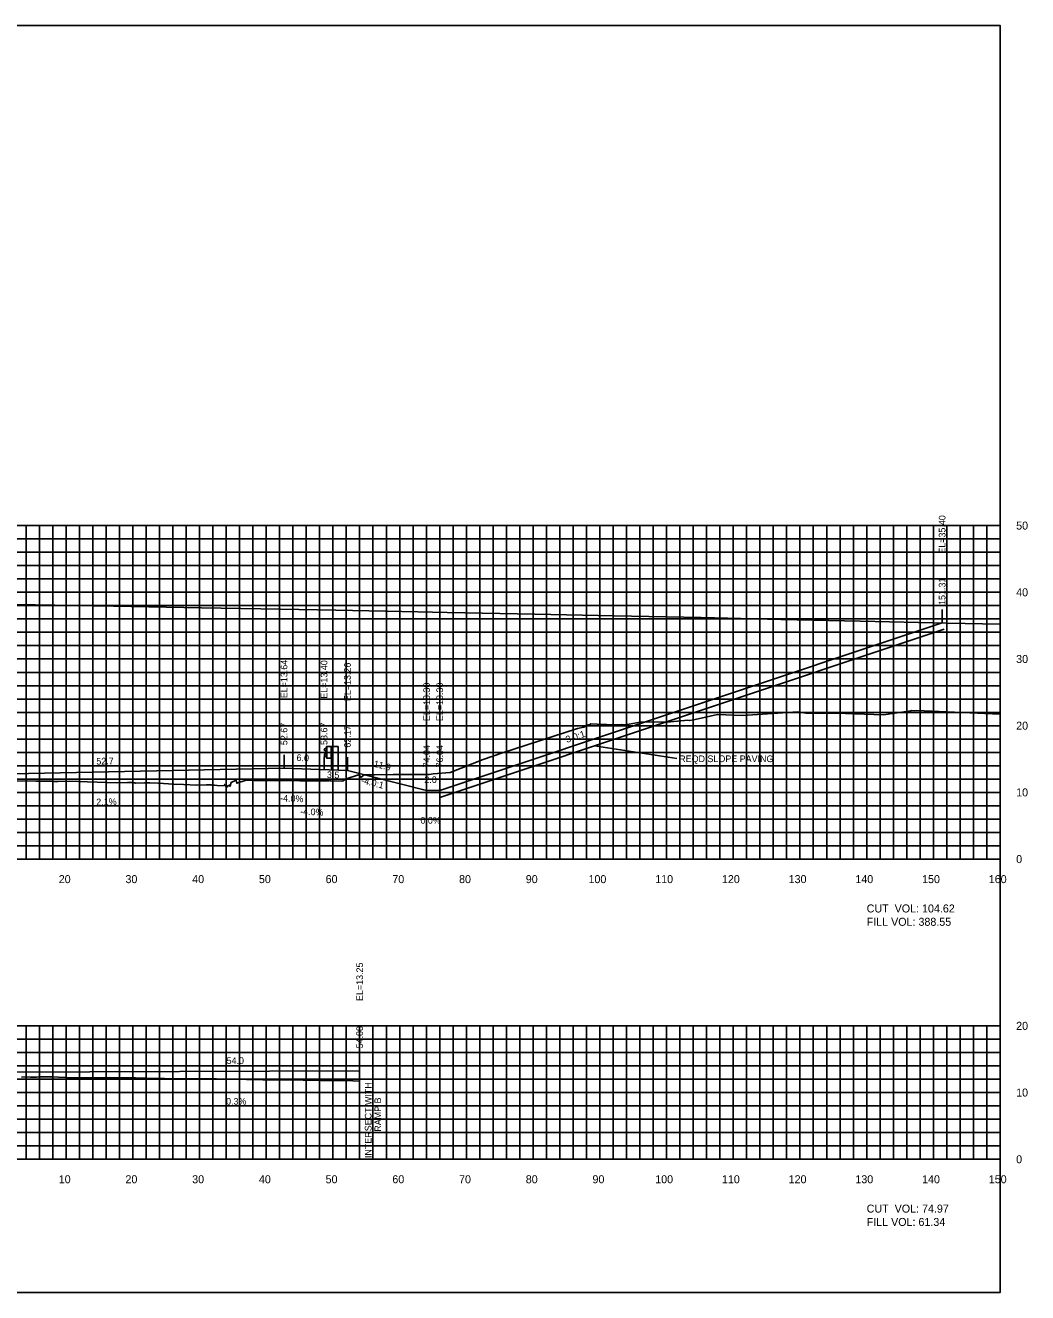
# Model space of a CAD drawing. Extents: x 1797419 to 1809236, y 248759 to 251512.
# Drawn here: x 1802974.9 to 1803125.1, y 250854.9 to 251044.9 of the extents above; entities that cross this region are included whole.
import ezdxf

# ---------------------------------------------------------------- set-up
doc = ezdxf.new("R2010")
doc.units = 0
for name, color, linetype in [('10', 7, 'Continuous'), ('3', 7, 'Continuous'), ('31', 7, 'Continuous'), ('4', 7, 'Continuous'), ('60', 7, 'Continuous'), ('ANNO-TXT', 7, 'Continuous'), ('CL-CNST', 7, 'Continuous'), ('Level 1', 7, 'Continuous'), ('Level 57', 7, 'Continuous'), ('Level 62', 7, 'Continuous'), ('M-ROADS', 7, 'Continuous')]:
    doc.layers.add(name, color=color, linetype=linetype)

msp = doc.modelspace()

# ---------------------------------------------------------------- linework, layer by layer
for p, q in [((1803112.31, 250955.29), (1803112.31, 250957.29)), ((1803013.67, 250933.53), (1803013.67, 250935.53)), ((1803019.67, 250933.29), (1803019.67, 250935.29)), ((1803023.17, 250933.15), (1803023.17, 250935.15)), ((1803035.04, 250930.19), (1803035.04, 250932.19)), ((1803037, 250930.19), (1803037, 250932.19)), ((1803025, 250888.14), (1803025, 250890.14))]:
    msp.add_line(p, q)
msp.add_lwpolyline([(1802821, 250854.89), (1803121, 250854.89), (1803121, 251044.89), (1802821, 251044.89)], close=True)
at = {"layer": '3'}
for p, q in [((1803072.52, 250934.98), (1803060.2, 250936.87)), ((1803025, 250875.23), (1803025, 250888.14))]:
    msp.add_line(p, q, dxfattribs=at)
at = {"layer": '60'}
for p, q in [((1803121, 250919.89), (1803121, 250969.89)), ((1803121.06, 250969.89), (1803121, 250969.89)), ((1803121.06, 250959.89), (1803121, 250959.89)), ((1803121.06, 250949.89), (1803121, 250949.89)), ((1803121.06, 250939.89), (1803121, 250939.89)), ((1803121.06, 250929.89), (1803121, 250929.89)), ((1802821, 250919.89), (1803121, 250919.89)), ((1802981, 250919.83), (1802981, 250919.89)), ((1802991, 250919.83), (1802991, 250919.89)), ((1803001, 250919.83), (1803001, 250919.89)), ((1803011, 250919.83), (1803011, 250919.89)), ((1803021, 250919.83), (1803021, 250919.89)), ((1803031, 250919.83), (1803031, 250919.89)), ((1803041, 250919.83), (1803041, 250919.89)), ((1803051, 250919.83), (1803051, 250919.89)), ((1803061, 250919.83), (1803061, 250919.89)), ((1803071, 250919.83), (1803071, 250919.89)), ((1803081, 250919.83), (1803081, 250919.89)), ((1803091, 250919.83), (1803091, 250919.89)), ((1803101, 250919.83), (1803101, 250919.89)), ((1803111, 250919.83), (1803111, 250919.89)), ((1803121, 250919.83), (1803121, 250919.89)), ((1803121.06, 250919.89), (1803121, 250919.89)), ((1803121, 250874.89), (1803121, 250894.89)), ((1803121.06, 250894.89), (1803121, 250894.89)), ((1803121.06, 250884.89), (1803121, 250884.89)), ((1802821, 250874.89), (1803121, 250874.89)), ((1802981, 250874.83), (1802981, 250874.89)), ((1802991, 250874.83), (1802991, 250874.89)), ((1803001, 250874.83), (1803001, 250874.89)), ((1803011, 250874.83), (1803011, 250874.89)), ((1803021, 250874.83), (1803021, 250874.89)), ((1803031, 250874.83), (1803031, 250874.89)), ((1803041, 250874.83), (1803041, 250874.89)), ((1803051, 250874.83), (1803051, 250874.89)), ((1803061, 250874.83), (1803061, 250874.89)), ((1803071, 250874.83), (1803071, 250874.89)), ((1803081, 250874.83), (1803081, 250874.89)), ((1803091, 250874.83), (1803091, 250874.89)), ((1803101, 250874.83), (1803101, 250874.89)), ((1803111, 250874.83), (1803111, 250874.89)), ((1803121, 250874.83), (1803121, 250874.89)), ((1803121.06, 250874.89), (1803121, 250874.89))]:
    msp.add_line(p, q, dxfattribs=at)
at = {"layer": 'CL-CNST'}
for p, q in [((1803112.31, 250955.29), (1803037, 250930.19)), ((1803112.63, 250954.34), (1803037, 250929.13)), ((1803037, 250929.13), (1803037, 250930.19))]:
    msp.add_line(p, q, dxfattribs=at)
for points in [[(1802879.5, 250928.24), (1802883.52, 250928.24), (1802894.02, 250930.86), (1802896.02, 250930.94), (1802900.02, 250931.1), (1802961, 250932.44), (1803013.67, 250933.53), (1803017.67, 250933.37), (1803023.17, 250933.15), (1803035.04, 250930.19), (1803037, 250930.19)], [(1802904, 250886.48), (1802971, 250887.96), (1803025, 250888.14)]]:
    msp.add_lwpolyline(points, dxfattribs=at)
at = {"layer": 'Level 1'}
for p, q in [((1803020.05, 250936.62), (1803019.69, 250936.32)), ((1803019.69, 250936.25), (1803020.05, 250935.97)), ((1803020.05, 250935.83), (1803019.69, 250935.53)), ((1803019.69, 250935.46), (1803020.05, 250935.17)), ((1803020.05, 250936.77), (1803020.05, 250935.02)), ((1803021.8, 250936.77), (1803020.05, 250936.77)), ((1803020.8, 250935.02), (1803020.05, 250935.02)), ((1803020.1, 250936.77), (1803020.1, 250935.02)), ((1803020.75, 250936.77), (1803020.75, 250935.02)), ((1803020.8, 250936.77), (1803020.8, 250933.25)), ((1803021.8, 250936.77), (1803021.8, 250933.21))]:
    msp.add_line(p, q, dxfattribs=at)
for centre in [(1803019.72, 250936.29), (1803019.72, 250935.5)]:
    msp.add_arc(centre, 0.05, 135, 226.6208, dxfattribs=at)
at = {"layer": 'Level 57'}
msp.add_lwpolyline([(1802963.13, 250958.22), (1802976.35, 250958), (1802988.13, 250957.8), (1803001.31, 250957.56), (1803013.13, 250957.35), (1803021.41, 250957.19), (1803028.86, 250957.05), (1803028.86, 250957.05), (1803028.86, 250957.05), (1803033.73, 250956.96), (1803038.13, 250956.87), (1803051.25, 250956.61), (1803063.13, 250956.37), (1803076.21, 250956.09), (1803088.13, 250955.83), (1803100.07, 250955.56), (1803113.13, 250955.27), (1803121, 250955.09)], dxfattribs=at)
at = {"layer": 'Level 62'}
for p, q in [((1802821, 250969.89), (1803121, 250969.89)), ((1802975, 250919.89), (1802975, 250969.89)), ((1802977, 250919.89), (1802977, 250969.89)), ((1802979, 250919.89), (1802979, 250969.89)), ((1802981, 250919.89), (1802981, 250969.89)), ((1802983, 250919.89), (1802983, 250969.89)), ((1802985, 250919.89), (1802985, 250969.89)), ((1802987, 250919.89), (1802987, 250969.89)), ((1802989, 250919.89), (1802989, 250969.89)), ((1802991, 250919.89), (1802991, 250969.89)), ((1802993, 250919.89), (1802993, 250969.89)), ((1802995, 250919.89), (1802995, 250969.89)), ((1802997, 250919.89), (1802997, 250969.89)), ((1802999, 250919.89), (1802999, 250969.89)), ((1803001, 250919.89), (1803001, 250969.89)), ((1803003, 250919.89), (1803003, 250969.89)), ((1803005, 250919.89), (1803005, 250969.89)), ((1803007, 250919.89), (1803007, 250969.89)), ((1803009, 250919.89), (1803009, 250969.89)), ((1803011, 250919.89), (1803011, 250969.89)), ((1803013, 250919.89), (1803013, 250969.89)), ((1803015, 250919.89), (1803015, 250969.89)), ((1803017, 250919.89), (1803017, 250969.89)), ((1803019, 250919.89), (1803019, 250969.89)), ((1803021, 250919.89), (1803021, 250969.89)), ((1803023, 250919.89), (1803023, 250969.89)), ((1803025, 250919.89), (1803025, 250969.89)), ((1803027, 250919.89), (1803027, 250969.89)), ((1803029, 250919.89), (1803029, 250969.89)), ((1803031, 250919.89), (1803031, 250969.89)), ((1803033, 250919.89), (1803033, 250969.89)), ((1803035, 250919.89), (1803035, 250969.89)), ((1803037, 250919.89), (1803037, 250969.89)), ((1803039, 250919.89), (1803039, 250969.89)), ((1803041, 250919.89), (1803041, 250969.89)), ((1803043, 250919.89), (1803043, 250969.89)), ((1803045, 250919.89), (1803045, 250969.89)), ((1803047, 250919.89), (1803047, 250969.89)), ((1803049, 250919.89), (1803049, 250969.89)), ((1803051, 250919.89), (1803051, 250969.89)), ((1803053, 250919.89), (1803053, 250969.89)), ((1803055, 250919.89), (1803055, 250969.89)), ((1803057, 250919.89), (1803057, 250969.89)), ((1803059, 250919.89), (1803059, 250969.89)), ((1803061, 250919.89), (1803061, 250969.89)), ((1803063, 250919.89), (1803063, 250969.89)), ((1803065, 250919.89), (1803065, 250969.89)), ((1803067, 250919.89), (1803067, 250969.89)), ((1803069, 250919.89), (1803069, 250969.89)), ((1803071, 250919.89), (1803071, 250969.89)), ((1803073, 250919.89), (1803073, 250969.89)), ((1803075, 250919.89), (1803075, 250969.89)), ((1803077, 250919.89), (1803077, 250969.89)), ((1803079, 250919.89), (1803079, 250969.89)), ((1803081, 250919.89), (1803081, 250969.89)), ((1803083, 250919.89), (1803083, 250969.89)), ((1803085, 250919.89), (1803085, 250969.89)), ((1803087, 250919.89), (1803087, 250969.89)), ((1803089, 250919.89), (1803089, 250969.89)), ((1803091, 250919.89), (1803091, 250969.89)), ((1803093, 250919.89), (1803093, 250969.89)), ((1803095, 250919.89), (1803095, 250969.89)), ((1803097, 250919.89), (1803097, 250969.89)), ((1803099, 250919.89), (1803099, 250969.89)), ((1803101, 250919.89), (1803101, 250969.89)), ((1803103, 250919.89), (1803103, 250969.89)), ((1803105, 250919.89), (1803105, 250969.89)), ((1803107, 250919.89), (1803107, 250969.89)), ((1803109, 250919.89), (1803109, 250969.89)), ((1803111, 250919.89), (1803111, 250969.89)), ((1803113, 250919.89), (1803113, 250969.89)), ((1803115, 250919.89), (1803115, 250969.89)), ((1803117, 250919.89), (1803117, 250969.89)), ((1803119, 250919.89), (1803119, 250969.89)), ((1803121, 250919.89), (1803121, 250969.89)), ((1802821, 250967.89), (1803121, 250967.89)), ((1802821, 250965.89), (1803121, 250965.89)), ((1802821, 250963.89), (1803121, 250963.89)), ((1802821, 250961.89), (1803121, 250961.89)), ((1802821, 250959.89), (1803121, 250959.89)), ((1802821, 250957.89), (1803121, 250957.89)), ((1802821, 250955.89), (1803121, 250955.89)), ((1802821, 250953.89), (1803121, 250953.89)), ((1802821, 250951.89), (1803121, 250951.89)), ((1802821, 250949.89), (1803121, 250949.89)), ((1802821, 250947.89), (1803121, 250947.89)), ((1802821, 250945.89), (1803121, 250945.89)), ((1802821, 250943.89), (1803121, 250943.89)), ((1802821, 250941.89), (1803121, 250941.89)), ((1802821, 250939.89), (1803121, 250939.89)), ((1802821, 250937.89), (1803121, 250937.89)), ((1802821, 250935.89), (1803121, 250935.89)), ((1802821, 250933.89), (1803121, 250933.89)), ((1802821, 250931.89), (1803121, 250931.89)), ((1802821, 250929.89), (1803121, 250929.89)), ((1802821, 250927.89), (1803121, 250927.89)), ((1802821, 250925.89), (1803121, 250925.89)), ((1802821, 250923.89), (1803121, 250923.89)), ((1802821, 250921.89), (1803121, 250921.89)), ((1802821, 250919.89), (1803121, 250919.89)), ((1802821, 250894.89), (1803121, 250894.89)), ((1802975, 250874.89), (1802975, 250894.89)), ((1802977, 250874.89), (1802977, 250894.89)), ((1802979, 250874.89), (1802979, 250894.89)), ((1802981, 250874.89), (1802981, 250894.89)), ((1802983, 250874.89), (1802983, 250894.89)), ((1802985, 250874.89), (1802985, 250894.89)), ((1802987, 250874.89), (1802987, 250894.89)), ((1802989, 250874.89), (1802989, 250894.89)), ((1802991, 250874.89), (1802991, 250894.89)), ((1802993, 250874.89), (1802993, 250894.89)), ((1802995, 250874.89), (1802995, 250894.89)), ((1802997, 250874.89), (1802997, 250894.89)), ((1802999, 250874.89), (1802999, 250894.89)), ((1803001, 250874.89), (1803001, 250894.89)), ((1803003, 250874.89), (1803003, 250894.89)), ((1803005, 250874.89), (1803005, 250894.89)), ((1803007, 250874.89), (1803007, 250894.89)), ((1803009, 250874.89), (1803009, 250894.89)), ((1803011, 250874.89), (1803011, 250894.89)), ((1803013, 250874.89), (1803013, 250894.89)), ((1803015, 250874.89), (1803015, 250894.89)), ((1803017, 250874.89), (1803017, 250894.89)), ((1803019, 250874.89), (1803019, 250894.89)), ((1803021, 250874.89), (1803021, 250894.89)), ((1803023, 250874.89), (1803023, 250894.89)), ((1803025, 250874.89), (1803025, 250894.89)), ((1803027, 250874.89), (1803027, 250894.89)), ((1803029, 250874.89), (1803029, 250894.89)), ((1803031, 250874.89), (1803031, 250894.89)), ((1803033, 250874.89), (1803033, 250894.89)), ((1803035, 250874.89), (1803035, 250894.89)), ((1803037, 250874.89), (1803037, 250894.89)), ((1803039, 250874.89), (1803039, 250894.89)), ((1803041, 250874.89), (1803041, 250894.89)), ((1803043, 250874.89), (1803043, 250894.89)), ((1803045, 250874.89), (1803045, 250894.89)), ((1803047, 250874.89), (1803047, 250894.89)), ((1803049, 250874.89), (1803049, 250894.89)), ((1803051, 250874.89), (1803051, 250894.89)), ((1803053, 250874.89), (1803053, 250894.89)), ((1803055, 250874.89), (1803055, 250894.89)), ((1803057, 250874.89), (1803057, 250894.89)), ((1803059, 250874.89), (1803059, 250894.89)), ((1803061, 250874.89), (1803061, 250894.89)), ((1803063, 250874.89), (1803063, 250894.89)), ((1803065, 250874.89), (1803065, 250894.89)), ((1803067, 250874.89), (1803067, 250894.89)), ((1803069, 250874.89), (1803069, 250894.89)), ((1803071, 250874.89), (1803071, 250894.89)), ((1803073, 250874.89), (1803073, 250894.89)), ((1803075, 250874.89), (1803075, 250894.89)), ((1803077, 250874.89), (1803077, 250894.89)), ((1803079, 250874.89), (1803079, 250894.89)), ((1803081, 250874.89), (1803081, 250894.89)), ((1803083, 250874.89), (1803083, 250894.89)), ((1803085, 250874.89), (1803085, 250894.89)), ((1803087, 250874.89), (1803087, 250894.89)), ((1803089, 250874.89), (1803089, 250894.89)), ((1803091, 250874.89), (1803091, 250894.89)), ((1803093, 250874.89), (1803093, 250894.89)), ((1803095, 250874.89), (1803095, 250894.89)), ((1803097, 250874.89), (1803097, 250894.89)), ((1803099, 250874.89), (1803099, 250894.89)), ((1803101, 250874.89), (1803101, 250894.89)), ((1803103, 250874.89), (1803103, 250894.89)), ((1803105, 250874.89), (1803105, 250894.89)), ((1803107, 250874.89), (1803107, 250894.89)), ((1803109, 250874.89), (1803109, 250894.89)), ((1803111, 250874.89), (1803111, 250894.89)), ((1803113, 250874.89), (1803113, 250894.89)), ((1803115, 250874.89), (1803115, 250894.89)), ((1803117, 250874.89), (1803117, 250894.89)), ((1803119, 250874.89), (1803119, 250894.89)), ((1803121, 250874.89), (1803121, 250894.89)), ((1802821, 250892.89), (1803121, 250892.89)), ((1802821, 250890.89), (1803121, 250890.89)), ((1802821, 250888.89), (1803121, 250888.89)), ((1802821, 250886.89), (1803121, 250886.89)), ((1802821, 250884.89), (1803121, 250884.89)), ((1802821, 250882.89), (1803121, 250882.89)), ((1802821, 250880.89), (1803121, 250880.89)), ((1802821, 250878.89), (1803121, 250878.89)), ((1802821, 250876.89), (1803121, 250876.89)), ((1802821, 250874.89), (1803121, 250874.89))]:
    msp.add_line(p, q, dxfattribs=at)
at = {"layer": 'M-ROADS'}
for points in [[(1802970.11, 250931.66), (1802976.44, 250931.56), (1802976.49, 250931.56), (1802976.5, 250931.56), (1802978.87, 250931.57), (1802979.19, 250931.53), (1802979.74, 250931.52), (1802981.44, 250931.57), (1802984.2, 250931.48), (1802988.63, 250931.33), (1802990.18, 250931.36), (1802990.74, 250931.37), (1802990.82, 250931.36), (1802990.96, 250931.34), (1802991.3, 250931.31), (1802991.47, 250931.29), (1802992.76, 250931.32), (1802993.36, 250931.3), (1802993.57, 250931.34), (1802994.8, 250931.26), (1802997.16, 250931.12), (1802998.59, 250931.06), (1803000.56, 250930.97), (1803002.07, 250931), (1803002.75, 250931), (1803002.9, 250930.98), (1803003.23, 250930.95), (1803003.65, 250930.9), (1803004.69, 250930.89), (1803004.77, 250931.08), (1803004.88, 250930.89), (1803004.91, 250930.89), (1803005.16, 250930.76), (1803005.17, 250930.68), (1803005.18, 250930.89), (1803005.18, 250930.78), (1803005.24, 250930.86), (1803005.24, 250930.84), (1803005.34, 250930.9), (1803005.4, 250930.92), (1803005.51, 250930.98), (1803005.54, 250930.93), (1803005.59, 250930.78), (1803005.61, 250930.88), (1803005.76, 250931.38), (1803006.47, 250931.72), (1803006.49, 250931.69), (1803006.57, 250931.26), (1803008.01, 250931.71), (1803009.2, 250931.68), (1803011.99, 250931.69), (1803016.01, 250931.64), (1803017.83, 250931.64), (1803020.24, 250931.64), (1803020.35, 250931.64), (1803020.48, 250931.65), (1803020.6, 250931.63), (1803022.33, 250931.57), (1803022.55, 250931.62), (1803022.98, 250931.93), (1803024.85, 250932.52), (1803025.24, 250932.16), (1803025.7, 250932.5), (1803027.25, 250932.53), (1803030.03, 250932.58), (1803033.98, 250932.58), (1803035.31, 250932.57), (1803035.4, 250932.58), (1803036.02, 250932.67), (1803038.59, 250932.85), (1803043.5, 250934.83), (1803046.25, 250935.75), (1803057.66, 250939.45), (1803058.61, 250939.69), (1803059.27, 250940.03), (1803059.43, 250940.04), (1803059.66, 250940.16), (1803061.57, 250940.08), (1803062.04, 250940.06), (1803063.22, 250940.01), (1803064.27, 250940.05), (1803064.34, 250940.01), (1803064.87, 250940.04), (1803067.06, 250940.42), (1803071.61, 250940.48), (1803074.19, 250940.7), (1803074.47, 250940.65), (1803075.02, 250940.77), (1803075.31, 250940.84), (1803078.66, 250941.56), (1803082.4, 250941.4), (1803090.66, 250941.98), (1803091.89, 250941.78), (1803093.86, 250941.78), (1803095.81, 250941.78), (1803096.31, 250941.78), (1803096.38, 250941.75), (1803103.53, 250941.53), (1803107.6, 250942.13), (1803107.77, 250942.15), (1803108.17, 250942.14), (1803108.45, 250942.16), (1803121, 250941.62)], [(1802974.33, 250887.22), (1802975.07, 250887.23), (1802975.66, 250887.18), (1802976.57, 250887.22), (1802976.84, 250887.25), (1802977.17, 250887.25), (1802978.08, 250887.26), (1802978.88, 250887.24), (1802981.91, 250887.09), (1802983.1, 250887.1), (1802986.44, 250887.1), (1802987.57, 250887.13), (1802988.83, 250887.12), (1802988.95, 250887.1), (1802989.77, 250887.11), (1802990.85, 250887.1), (1802991.39, 250887.11), (1802992.96, 250887.07), (1802998.57, 250886.94), (1803000.66, 250886.97), (1803000.69, 250886.97), (1803001.15, 250886.93), (1803001.95, 250886.94), (1803002.2, 250886.94), (1803003.14, 250886.94), (1803003.51, 250886.94), (1803003.55, 250886.94), (1803005.52, 250886.9), (1803010.49, 250886.8), (1803011.07, 250886.8), (1803012.81, 250886.8), (1803013.22, 250886.78), (1803013.29, 250886.78), (1803013.59, 250886.78), (1803015.44, 250886.8), (1803016.54, 250886.76), (1803017.71, 250886.75), (1803019.17, 250886.71), (1803019.22, 250886.7), (1803019.23, 250886.68), (1803019.84, 250886.69), (1803020.83, 250886.69), (1803021.19, 250886.69), (1803021.41, 250886.69), (1803022.55, 250886.69), (1803023.59, 250886.69), (1803023.65, 250886.69), (1803023.98, 250886.67), (1803023.99, 250886.67), (1803024.02, 250886.67), (1803025, 250886.62)]]:
    msp.add_lwpolyline(points, dxfattribs=at)

# ---------------------------------------------------------------- texts
for s, rotation, p in [('3.0:1', 18.4349, (1803056.08, 250937.31)), ('-4.0:1', 345.9638, (1803025.16, 250931.26))]:
    msp.add_text(s, height=1, rotation=rotation).set_placement(p)
at = {"layer": '10'}
for s, p in [('20', (1802979.9, 250916.29)), ('30', (1802989.9, 250916.29)), ('40', (1802999.9, 250916.29)), ('50', (1803009.9, 250916.29)), ('60', (1803019.9, 250916.29)), ('70', (1803029.9, 250916.29)), ('80', (1803039.9, 250916.29)), ('90', (1803049.9, 250916.29)), ('100', (1803059.3, 250916.29)), ('110', (1803069.3, 250916.29)), ('120', (1803079.3, 250916.29)), ('130', (1803089.3, 250916.29)), ('140', (1803099.3, 250916.29)), ('150', (1803109.3, 250916.29)), ('160', (1803119.3, 250916.29)), ('10', (1802979.9, 250871.29)), ('20', (1802989.9, 250871.29)), ('30', (1802999.9, 250871.29)), ('40', (1803009.9, 250871.29)), ('50', (1803019.9, 250871.29)), ('60', (1803029.9, 250871.29)), ('70', (1803039.9, 250871.29)), ('80', (1803049.9, 250871.29)), ('90', (1803059.9, 250871.29)), ('100', (1803069.3, 250871.29)), ('110', (1803079.3, 250871.29)), ('120', (1803089.3, 250871.29)), ('130', (1803099.3, 250871.29)), ('140', (1803109.3, 250871.29)), ('150', (1803119.3, 250871.29))]:
    msp.add_text(s, height=1.2, dxfattribs=at).set_placement(p)
at = {"layer": '3'}
for s, p in [('EL=35.40', (1803112.81, 250965.68)), ('151.31', (1803112.81, 250958)), ('EL=13.64', (1803014.17, 250944.01)), ('EL=13.40', (1803020.17, 250943.94)), ('EL=13.26', (1803023.67, 250943.58)), ('EL=10.30', (1803035.54, 250940.58)), ('EL=10.30', (1803037.5, 250940.58)), ('52.67', (1803014.17, 250936.98)), ('58.67', (1803020.17, 250937)), ('62.17', (1803023.67, 250936.6)), ('74.04', (1803035.54, 250933.64)), ('76.04', (1803037.5, 250933.64)), ('EL=13.25', (1803025.5, 250898.62)), ('54.00', (1803025.5, 250891.51)), ('INTERSECT WITH', (1803026.78, 250875.07)), ('RAMP B', (1803028.22, 250879.02))]:
    msp.add_text(s, height=1, rotation=90, dxfattribs=at).set_placement(p)
msp.add_text('REQD SLOPE PAVING', height=1, dxfattribs=at).set_placement((1803072.9, 250934.43))
at = {"layer": '31'}
for s, p in [('50', (1803123.4, 250969.29)), ('40', (1803123.4, 250959.29)), ('30', (1803123.4, 250949.29)), ('20', (1803123.4, 250939.29)), ('10', (1803123.4, 250929.29)), ('0', (1803123.4, 250919.29)), ('20', (1803123.4, 250894.29)), ('10', (1803123.4, 250884.29)), ('0', (1803123.4, 250874.29))]:
    msp.add_text(s, height=1.2, dxfattribs=at).set_placement(p)
at = {"layer": '4'}
for s, rotation, p in [('52.7', 1.1877, (1802985.54, 250934.05)), ('6.0', 357.7094, (1803015.53, 250934.61)), ('3.5', 357.7094, (1803020.08, 250932.05)), ('11.9', 345.9638, (1803027.02, 250933.75)), ('-4.0%', 357.7094, (1803013.07, 250928.55)), ('2.1%', 1.1877, (1802985.53, 250927.95)), ('-4.0%', 357.7094, (1803016.07, 250926.55)), ('54.0', 0.2, (1803005.06, 250889.17)), ('0.3%', 0.2, (1803004.98, 250883.07))]:
    msp.add_text(s, height=1, rotation=rotation, dxfattribs=at).set_placement(p)
for s, p in [('2.0', (1803034.7, 250931.29)), ('0.0%', (1803034.11, 250925.19))]:
    msp.add_text(s, height=1, dxfattribs=at).set_placement(p)
at = {"layer": 'ANNO-TXT'}
for s, p in [('CUT  VOL: 104.62', (1803101, 250911.89)), ('FILL VOL: 388.55', (1803101, 250909.89)), ('CUT  VOL: 74.97', (1803101, 250866.89)), ('FILL VOL: 61.34', (1803101, 250864.89))]:
    msp.add_text(s, height=1.2, dxfattribs=at).set_placement(p)

doc.saveas('drawing.dxf')
